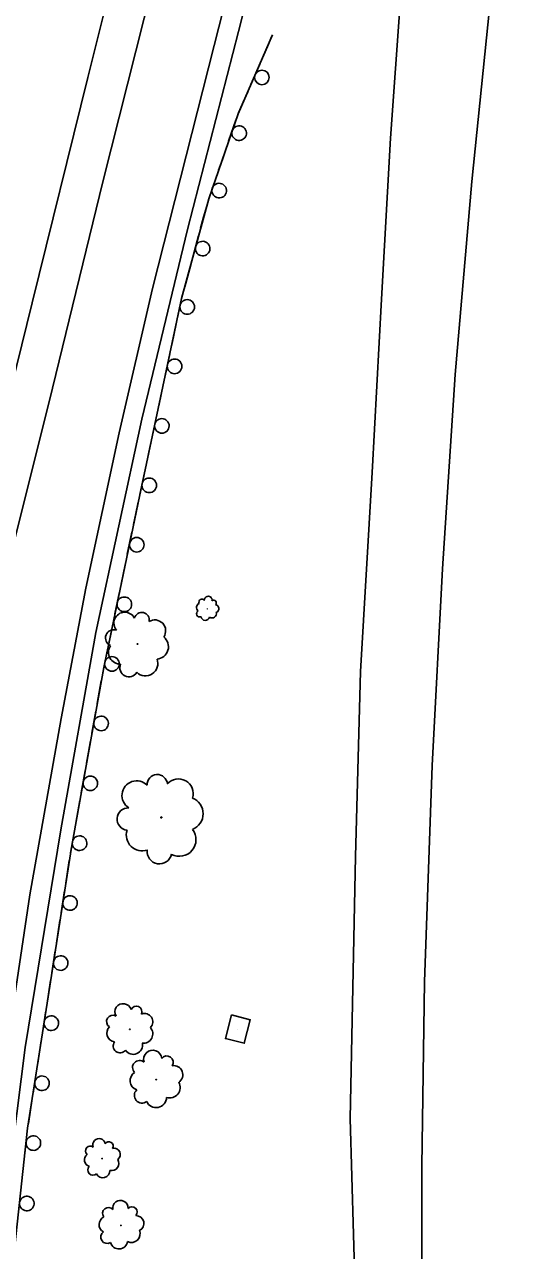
# Model space of a CAD drawing. Extents: x 1722896 to 1754269, y 648279 to 666297.
# Drawn here: x 1725480.8 to 1725584.4, y 658958.1 to 659210.1 of the extents above; entities that cross this region are included whole.
import ezdxf

# ---------------------------------------------------------------- set-up
doc = ezdxf.new("R2010")
doc.units = 0
for name, color, linetype in [('DESIGN - SCRATCH - User 1', 7, 'Continuous'), ('SURVEY - CENTERLINE - Preliminary Text', 7, 'Continuous'), ('SURVEY - DRAINAGE - Natural Features', 7, 'Continuous'), ('SURVEY - VEGETATION - Features with Text', 7, 'Continuous')]:
    doc.layers.add(name, color=color, linetype=linetype)

msp = doc.modelspace()

# ---------------------------------------------------------------- linework, layer by layer
at = {"layer": 'DESIGN - SCRATCH - User 1'}
for points in [[(1725454.59, 658763.22), (1725457.95, 658792.59), (1725461.5, 658823.55), (1725464.99, 658852.2), (1725469.3, 658883.31), (1725473.41, 658919.91), (1725477.84, 658950.12), (1725481.41, 658983.24), (1725485.4, 659008.95), (1725490.4, 659040.92), (1725497.06, 659077.91), (1725504.39, 659113.1), (1725513.06, 659153.79), (1725518.65, 659174.31), (1725524.7, 659191.76), (1725531.76, 659208)], [(1725529.78, 659203.44), (1725530.71, 659205.6)], [(1725530.71, 659205.6), (1725531.65, 659207.75)], [(1725527.3, 659197.76), (1725529.14, 659201.98)], [(1725525.73, 659194.14), (1725526.67, 659196.29)], [(1725524.79, 659191.98), (1725525.73, 659194.14)], [(1725522.74, 659186.13), (1725524.25, 659190.47)], [(1725521.45, 659182.4), (1725522.22, 659184.62)], [(1725520.68, 659180.18), (1725521.45, 659182.4)], [(1725518.65, 659174.32), (1725520.15, 659178.67)], [(1725517.61, 659170.51), (1725518.23, 659172.78)], [(1725516.99, 659168.24), (1725517.61, 659170.51)], [(1725515.36, 659162.26), (1725516.57, 659166.7)], [(1725514.33, 659158.45), (1725514.95, 659160.71)], [(1725513.71, 659156.18), (1725514.33, 659158.45)], [(1725512.29, 659150.15), (1725513.06, 659153.79), (1725513.29, 659154.63)], [(1725511.46, 659146.28), (1725511.95, 659148.58)], [(1725510.97, 659143.98), (1725511.46, 659146.28)], [(1725509.68, 659137.92), (1725510.64, 659142.42)], [(1725508.85, 659134.06), (1725509.34, 659136.36)], [(1725508.36, 659131.76), (1725508.85, 659134.06)], [(1725507.07, 659125.7), (1725508.03, 659130.2)], [(1725506.25, 659121.83), (1725506.74, 659124.13)], [(1725505.76, 659119.54), (1725506.25, 659121.83)], [(1725504.46, 659113.47), (1725505.42, 659117.97)], [(1725503.18, 659107.3), (1725503.66, 659109.6)], [(1725503.66, 659109.6), (1725504.14, 659111.91)], [(1725501.91, 659101.23), (1725502.85, 659105.74)], [(1725501.11, 659097.37), (1725501.59, 659099.67)], [(1725500.63, 659095.07), (1725501.11, 659097.37)], [(1725499.36, 659089), (1725500.3, 659093.5)], [(1725498.56, 659085.13), (1725499.04, 659087.43)], [(1725498.08, 659082.83), (1725498.56, 659085.13)], [(1725496.85, 659076.75), (1725497.06, 659077.91), (1725497.76, 659081.26)], [(1725496.15, 659072.87), (1725496.56, 659075.18)], [(1725495.73, 659070.55), (1725496.15, 659072.87)], [(1725494.63, 659064.45), (1725495.45, 659068.98)], [(1725493.93, 659060.56), (1725494.35, 659062.88)], [(1725493.52, 659058.25), (1725493.93, 659060.56)], [(1725492.42, 659052.15), (1725493.23, 659056.68)], [(1725491.72, 659048.26), (1725492.14, 659050.57)], [(1725491.3, 659045.95), (1725491.72, 659048.26)], [(1725490.23, 659039.84), (1725490.4, 659040.92), (1725491.02, 659044.37)], [(1725489.62, 659035.94), (1725489.98, 659038.26)], [(1725489.26, 659033.62), (1725489.62, 659035.94)], [(1725488.3, 659027.49), (1725489.01, 659032.04)], [(1725487.69, 659023.59), (1725488.05, 659025.91)], [(1725487.32, 659021.27), (1725487.69, 659023.59)], [(1725486.37, 659015.14), (1725487.08, 659019.69)], [(1725485.39, 659008.92), (1725485.4, 659008.95), (1725485.76, 659011.24)], [(1725485.76, 659011.24), (1725486.12, 659013.56)], [(1725484.44, 659002.79), (1725485.15, 659007.34)], [(1725483.84, 658998.89), (1725484.2, 659001.21)], [(1725483.48, 658996.57), (1725483.84, 658998.89)], [(1725482.53, 658990.44), (1725483.23, 658994.98)], [(1725481.92, 658986.54), (1725482.28, 658988.86)], [(1725481.56, 658984.21), (1725481.92, 658986.54)], [(1725480.85, 658978.06), (1725481.34, 658982.63)]]:
    msp.add_lwpolyline(points, dxfattribs=at)
for centre, start, end in [((1725529.59, 659199.25), 269.7651, 269.7553), ((1725524.91, 659187.79), 274.1321, 274.1222), ((1725520.81, 659175.98), 274.1321, 274.1222), ((1725517.41, 659164.06), 278.042, 278.0322), ((1725514.23, 659152.06), 281.2239, 281.2141), ((1725511.62, 659139.84), 281.2239, 281.2141), ((1725509.01, 659127.61), 281.2239, 281.2141), ((1725506.41, 659115.39), 281.2239, 281.2141), ((1725503.85, 659103.16), 281.4964, 281.4865), ((1725501.3, 659090.92), 281.4964, 281.4865), ((1725498.75, 659078.68), 281.4964, 281.4865), ((1725496.51, 659066.43), 283.0563, 283.0464), ((1725494.3, 659054.12), 283.0563, 283.0464), ((1725492.08, 659041.82), 283.0563, 283.0464), ((1725490.13, 659029.51), 284.3734, 284.3635), ((1725488.2, 659017.16), 284.3734, 284.3635), ((1725486.27, 659004.81), 284.4429, 284.4331), ((1725484.36, 658992.46), 284.4429, 284.4331), ((1725482.59, 658980.16), 287.1027, 287.0928), ((1725481.25, 658967.73), 287.1027, 287.0928)]:
    msp.add_arc(centre, 1.5, start, end, dxfattribs=at)
at = {"layer": 'SURVEY - CENTERLINE - Preliminary Text'}
for points in [[(1725533.43, 659259.44), (1725519.79, 659205.83), (1725507.09, 659155.82), (1725500.25, 659126.16), (1725493.39, 659094.27), (1725488.31, 659067.45), (1725481.83, 659031.2), (1725475.51, 658988.93), (1725471.33, 658955.36), (1725465.69, 658912.16), (1725458.83, 658856.19), (1725453.46, 658814.05), (1725448.1, 658767.09), (1725443.53, 658719.98), (1725439.35, 658671.85), (1725438.36, 658659.58)], [(1725504.17, 659240.72), (1725493.79, 659199.26), (1725482.34, 659152.89), (1725471.57, 659109.47), (1725462.17, 659070.57), (1725454.99, 659038.68), (1725447.15, 659000.57), (1725437.42, 658946.33), (1725433.34, 658921.16), (1725433.04, 658903.24), (1725428.57, 658869.75), (1725423.84, 658831.81), (1725418.82, 658794.03), (1725415.71, 658768.06), (1725411.29, 658742.79), (1725405.29, 658722.21), (1725396.99, 658706.69), (1725385.47, 658694.36), (1725381.76, 658690.76)], [(1725533.17, 659241.58), (1725524.78, 659208.69), (1725514.31, 659168.01), (1725504.88, 659128.97), (1725495.46, 659085.13), (1725488.23, 659044.59), (1725480.91, 658999.83), (1725474.97, 658953.17), (1725467.83, 658898.21), (1725462.04, 658850.79), (1725455.5, 658799.33), (1725450.97, 658756.32), (1725447.81, 658728.49), (1725444.39, 658699.11), (1725442.29, 658676.44)], [(1725571.02, 658646.06), (1725568.1, 658679.21), (1725563.68, 658717.93), (1725561.3, 658757.95), (1725556.7, 658804.34), (1725553.74, 658848.09), (1725549.96, 658907.54), (1725548.75, 658949.42), (1725547.72, 658985.18), (1725548.84, 659039.11), (1725549.85, 659077.1), (1725552.23, 659118.04), (1725554.2, 659153.63), (1725556.04, 659186.78), (1725559.03, 659228.87)], [(1725508.75, 659224.8), (1725496.9, 659177.81), (1725486.54, 659135.37), (1725478.26, 659102.1), (1725469.82, 659065.76), (1725458.91, 659014.87), (1725449.99, 658967.38), (1725443.05, 658924.38), (1725435.53, 658872.19), (1725429.04, 658823.01), (1725423.07, 658776.5), (1725420.39, 658755.4), (1725417.8, 658742.63), (1725413.36, 658729.6), (1725406.66, 658715.08), (1725399.9, 658704.89), (1725392.23, 658696.23), (1725383.3, 658688.54)], [(1725577.11, 659220.19), (1725572.73, 659177.83), (1725569.35, 659138.16), (1725566.73, 659098.2), (1725564.61, 659057.76), (1725563.03, 659013.31), (1725562.51, 658975.41), (1725562.54, 658935.48), (1725563.53, 658884.99), (1725565.85, 658838.26), (1725569.01, 658790.71), (1725572.88, 658747.14), (1725577.87, 658696.74), (1725582.7, 658658.06), (1725584.41, 658644.72)]]:
    msp.add_lwpolyline(points, dxfattribs=at)
at = {"layer": 'SURVEY - DRAINAGE - Natural Features'}
msp.add_line((1725524.63, 659003.58), (1725524.63, 659003.58), dxfattribs=at)
msp.add_lwpolyline([(1725523.3, 659006.5), (1725527.18, 659005.52), (1725525.96, 659000.67), (1725522.08, 659001.65), (1725523.3, 659006.5)], dxfattribs=at)
at = {"layer": 'SURVEY - VEGETATION - Features with Text'}
for centre, radius in [((1725518.36, 659090), 0.0278), ((1725504, 659082.76), 0.0782), ((1725508.9, 659047.1), 0.106), ((1725502.42, 659003.56), 0.0594), ((1725507.83, 658993.21), 0.0656), ((1725496.72, 658976.98), 0.0451), ((1725500.59, 658963.22), 0.0553)]:
    msp.add_circle(centre, radius, dxfattribs=at)
for centre, radius, start, end in [((1725517.24, 659091.4), 0.605, 32.9487, 210.2679), ((1725518.54, 659091.78), 0.795, 350.3301, 183.7498), ((1725516.98, 659090.28), 0.857, 108.2358, 235.0815), ((1725516.81, 659088.99), 0.665, 118.3947, 293.395), ((1725519.66, 659091.22), 0.547, 310.3094, 129.055), ((1725519.95, 659090.01), 0.796, 288.1932, 84.9822), ((1725501.39, 659087.06), 2.24, 27.423, 220.8427), ((1725504.87, 659087.72), 1.54, 347.4024, 166.148), ((1725507.56, 659085.48), 2.24, 325.2862, 122.0751), ((1725517.96, 659088.51), 0.901, 188.1418, 343.9803), ((1725519.32, 659089.02), 0.907, 237.246, 14.7702), ((1725499.12, 659084), 1.7, 70.0417, 247.3609), ((1725500.44, 659081.05), 2.41, 145.3288, 272.1744), ((1725507.82, 659082.21), 2.55, 274.3389, 51.8632), ((1725505.65, 659078.75), 2.54, 225.2348, 21.0733), ((1725502.24, 659077.87), 1.87, 155.4877, 330.488), ((1725503.83, 659051.62), 3.02, 44.2982, 237.7179), ((1725508.07, 659053.84), 2.08, 4.2775, 183.0232), ((1725512.42, 659052.01), 3.03, 342.1614, 138.9503), ((1725502.1, 659046.77), 2.3, 86.9169, 264.236), ((1725514.05, 659047.87), 3.45, 291.2141, 68.7383), ((1725504.96, 659043.49), 3.26, 162.2039, 289.0496), ((1725512.6, 659042.55), 3.43, 242.1099, 37.9484), ((1725508.53, 659040.08), 2.53, 172.3628, 347.3631), ((1725501.05, 659007.13), 1.7, 17.0156, 210.4353), ((1725498.93, 659005.15), 1.29, 59.6343, 236.9535), ((1725503.74, 659007.14), 1.17, 336.995, 155.7406), ((1725505.45, 659005.1), 1.7, 314.8788, 111.6677), ((1725499.52, 659002.77), 1.83, 134.9214, 261.767), ((1725505.2, 659002.62), 1.94, 263.9315, 41.4558), ((1725500.43, 659000.14), 1.42, 145.0803, 320.0805), ((1725503.1, 659000.33), 1.93, 214.8274, 10.6659), ((1725507.14, 658997.37), 1.88, 5.4776, 198.8973), ((1725504.41, 658995.7), 1.43, 48.0962, 225.4154), ((1725510.05, 658996.8), 1.29, 325.4569, 144.2025), ((1725511.44, 658994.21), 1.88, 303.3407, 100.1296), ((1725504.52, 658993), 2.02, 123.3833, 250.2289), ((1725504.92, 658989.96), 1.57, 133.5422, 308.5425), ((1725510.62, 658991.58), 2.14, 252.3935, 29.9177), ((1725507.85, 658989.57), 2.13, 203.2893, 359.1278), ((1725496.09, 658979.81), 1.29, 8.6097, 202.0294), ((1725494.28, 658978.56), 0.981, 51.2284, 228.5475), ((1725498.11, 658979.53), 0.887, 328.589, 147.3347), ((1725499.17, 658977.81), 1.29, 306.4729, 103.2618), ((1725494.46, 658976.71), 1.39, 126.5154, 253.3611), ((1725498.7, 658975.97), 1.47, 255.5256, 33.0498), ((1725494.85, 658974.64), 1.08, 136.6743, 311.6746), ((1725496.87, 658974.48), 1.46, 206.4214, 2.2599), ((1725500.49, 658966.78), 1.58, 357.6989, 191.1186), ((1725498.02, 658965.7), 1.2, 40.3176, 217.6367), ((1725502.86, 658965.97), 1.09, 317.6782, 136.4238), ((1725497.8, 658963.42), 1.71, 115.6046, 242.4503), ((1725503.73, 658963.65), 1.59, 295.562, 92.351), ((1725497.79, 658960.84), 1.32, 125.7635, 300.7638), ((1725502.74, 658961.54), 1.81, 244.6148, 22.139), ((1725500.19, 658960.18), 1.8, 195.5106, 351.3491)]:
    msp.add_arc(centre, radius, start, end, dxfattribs=at)

doc.saveas('drawing.dxf')
